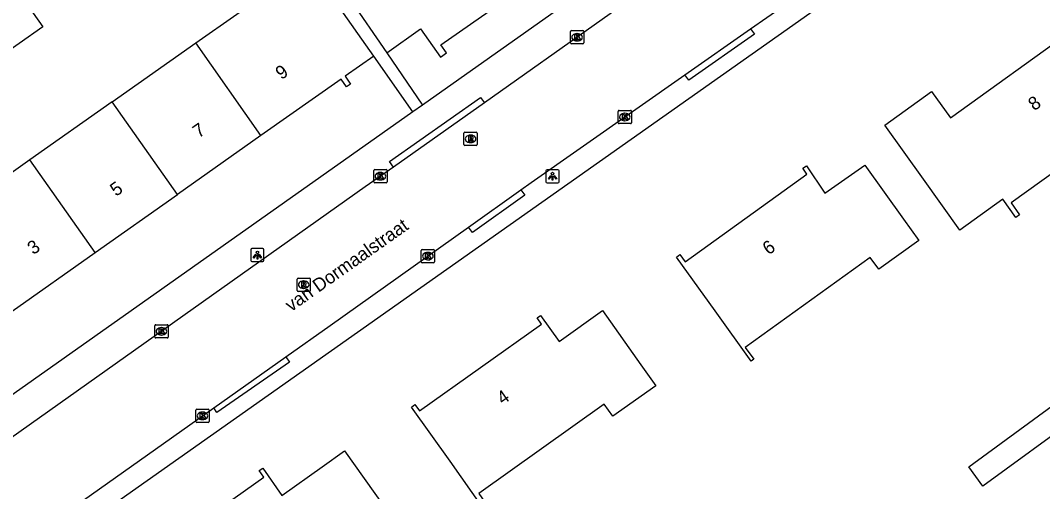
# Model space of a CAD drawing. Extents: x 159353 to 160616, y 385893 to 387321.
# Drawn here: x 160375.4 to 160452.3, y 386576.9 to 386612.3 of the extents above; entities that cross this region are included whole.
import ezdxf

# ---------------------------------------------------------------- set-up
doc = ezdxf.new("R2010")
doc.units = 0
for name, color, linetype in [('IMGEO_Kolk', 7, 'Continuous'), ('IMGEO_Lichtpunt', 7, 'Continuous'), ('IMGEO_Openbare_ruimte_label', 7, 'Continuous'), ('IMGEO_Pand', 7, 'Continuous'), ('IMGEO_Pand_nummerreeks', 7, 'Continuous'), ('IMGEO_Rijbaan_lokaal_open', 7, 'Continuous'), ('IMGEO_Rioolput', 7, 'Continuous'), ('IMGEO_Voetpad_open', 7, 'Continuous')]:
    doc.layers.add(name, color=color, linetype=linetype)

msp = doc.modelspace()

# ---------------------------------------------------------------- linework, layer by layer
at = {"layer": 'IMGEO_Kolk'}
for p, q in [((160416.793, 386610.627), (160416.793, 386611.479)), ((160416.868, 386611.553), (160417.72, 386611.553)), ((160417.281, 386611.333), (160417.306, 386611.333)), ((160417.794, 386611.479), (160417.794, 386610.627)), ((160417.72, 386610.553), (160416.868, 386610.553)), ((160417.304, 386610.773), (160417.279, 386610.773)), ((160420.381, 386604.631), (160420.381, 386605.483)), ((160420.456, 386605.557), (160421.308, 386605.557)), ((160421.382, 386605.483), (160421.382, 386604.631)), ((160420.892, 386604.777), (160420.867, 386604.777)), ((160420.869, 386605.337), (160420.894, 386605.337)), ((160421.308, 386604.557), (160420.456, 386604.557)), ((160401.987, 386600.176), (160401.987, 386601.028)), ((160402.062, 386601.102), (160402.914, 386601.102)), ((160402.475, 386600.882), (160402.5, 386600.882)), ((160402.988, 386601.028), (160402.988, 386600.176)), ((160402.914, 386600.102), (160402.062, 386600.102)), ((160402.498, 386600.322), (160402.473, 386600.322)), ((160405.558, 386594.173), (160405.558, 386595.025)), ((160405.633, 386595.099), (160406.485, 386595.099)), ((160406.046, 386594.879), (160406.071, 386594.879)), ((160406.559, 386595.025), (160406.559, 386594.173)), ((160406.485, 386594.099), (160405.633, 386594.099)), ((160406.069, 386594.319), (160406.044, 386594.319)), ((160385.509, 386588.513), (160385.509, 386589.365)), ((160385.584, 386589.439), (160386.436, 386589.439)), ((160386.51, 386589.365), (160386.51, 386588.513)), ((160386.02, 386588.659), (160385.995, 386588.659)), ((160385.997, 386589.219), (160386.022, 386589.219)), ((160386.436, 386588.439), (160385.584, 386588.439)), ((160388.597, 386582.154), (160388.597, 386583.006)), ((160388.672, 386583.08), (160389.524, 386583.08)), ((160389.085, 386582.86), (160389.11, 386582.86)), ((160389.598, 386583.006), (160389.598, 386582.154)), ((160389.524, 386582.08), (160388.672, 386582.08)), ((160389.108, 386582.3), (160389.083, 386582.3))]:
    msp.add_line(p, q, dxfattribs=at)
for points in [[(160416.793, 386610.627), (160416.793, 386611.479)], [(160416.868, 386611.553), (160417.72, 386611.553)], [(160417.114, 386611.253), (160417.237, 386611.253), (160417.237, 386611.102), (160417.367, 386611.253), (160417.531, 386611.253), (160417.385, 386611.102), (160417.538, 386610.853), (160417.386, 386610.853), (160417.301, 386611.017), (160417.237, 386610.95), (160417.237, 386610.853), (160417.114, 386610.853), (160417.114, 386611.253)], [(160417.794, 386611.479), (160417.794, 386610.627)], [(160417.72, 386610.553), (160416.868, 386610.553)], [(160420.381, 386604.631), (160420.381, 386605.483)], [(160420.456, 386605.557), (160421.308, 386605.557)], [(160421.382, 386605.483), (160421.382, 386604.631)], [(160420.702, 386605.257), (160420.825, 386605.257), (160420.825, 386605.106), (160420.955, 386605.257), (160421.119, 386605.257), (160420.973, 386605.106), (160421.126, 386604.857), (160420.974, 386604.857), (160420.889, 386605.021), (160420.825, 386604.954), (160420.825, 386604.857), (160420.702, 386604.857), (160420.702, 386605.257)], [(160421.308, 386604.557), (160420.456, 386604.557)], [(160401.987, 386600.176), (160401.987, 386601.028)], [(160402.062, 386601.102), (160402.914, 386601.102)], [(160402.988, 386601.028), (160402.988, 386600.176)], [(160402.914, 386600.102), (160402.062, 386600.102)], [(160402.308, 386600.802), (160402.431, 386600.802), (160402.431, 386600.651), (160402.561, 386600.802), (160402.725, 386600.802), (160402.579, 386600.651), (160402.732, 386600.402), (160402.58, 386600.402), (160402.495, 386600.566), (160402.431, 386600.499), (160402.431, 386600.402), (160402.308, 386600.402), (160402.308, 386600.802)], [(160405.558, 386594.173), (160405.558, 386595.025)], [(160405.633, 386595.099), (160406.485, 386595.099)], [(160405.879, 386594.799), (160406.002, 386594.799), (160406.002, 386594.648), (160406.132, 386594.799), (160406.296, 386594.799), (160406.15, 386594.648), (160406.303, 386594.399), (160406.151, 386594.399), (160406.066, 386594.563), (160406.002, 386594.496), (160406.002, 386594.399), (160405.879, 386594.399), (160405.879, 386594.799)], [(160406.559, 386595.025), (160406.559, 386594.173)], [(160406.485, 386594.099), (160405.633, 386594.099)], [(160385.509, 386588.513), (160385.509, 386589.365)], [(160385.584, 386589.439), (160386.436, 386589.439)], [(160386.51, 386589.365), (160386.51, 386588.513)], [(160385.83, 386589.139), (160385.953, 386589.139), (160385.953, 386588.988), (160386.083, 386589.139), (160386.247, 386589.139), (160386.101, 386588.988), (160386.254, 386588.739), (160386.102, 386588.739), (160386.017, 386588.903), (160385.953, 386588.836), (160385.953, 386588.739), (160385.83, 386588.739), (160385.83, 386589.139)], [(160386.436, 386588.439), (160385.584, 386588.439)], [(160388.597, 386582.154), (160388.597, 386583.006)], [(160388.672, 386583.08), (160389.524, 386583.08)], [(160388.918, 386582.78), (160389.041, 386582.78), (160389.041, 386582.629), (160389.171, 386582.78), (160389.335, 386582.78), (160389.189, 386582.629), (160389.342, 386582.38), (160389.19, 386582.38), (160389.105, 386582.544), (160389.041, 386582.477), (160389.041, 386582.38), (160388.918, 386582.38), (160388.918, 386582.78)], [(160389.598, 386583.006), (160389.598, 386582.154)], [(160389.524, 386582.08), (160388.672, 386582.08)]]:
    msp.add_lwpolyline(points, dxfattribs=at)
for centre, start, end in [((160416.87, 386611.477), 91.55205, 178.44795), ((160416.87, 386611.477), 91.55205, 178.44795), ((160417.718, 386611.477), 1.55205, 88.44795), ((160417.718, 386611.477), 1.55205, 88.44795), ((160416.87, 386610.629), 181.55205, 268.44795), ((160416.87, 386610.629), 181.55205, 268.44795), ((160417.718, 386610.629), 271.55205, 358.44795), ((160417.718, 386610.629), 271.55205, 358.44795), ((160420.458, 386605.481), 91.55205, 178.44795), ((160420.458, 386605.481), 91.55205, 178.44795), ((160421.306, 386605.481), 1.55205, 88.44795), ((160421.306, 386605.481), 1.55205, 88.44795), ((160420.458, 386604.633), 181.55205, 268.44795), ((160420.458, 386604.633), 181.55205, 268.44795), ((160421.306, 386604.633), 271.55205, 358.44795), ((160421.306, 386604.633), 271.55205, 358.44795), ((160402.064, 386601.026), 91.55205, 178.44795), ((160402.064, 386601.026), 91.55205, 178.44795), ((160402.912, 386601.026), 1.55205, 88.44795), ((160402.912, 386601.026), 1.55205, 88.44795), ((160402.064, 386600.178), 181.55205, 268.44795), ((160402.064, 386600.178), 181.55205, 268.44795), ((160402.912, 386600.178), 271.55205, 358.44795), ((160402.912, 386600.178), 271.55205, 358.44795), ((160405.635, 386595.023), 91.55205, 178.44795), ((160405.635, 386595.023), 91.55205, 178.44795), ((160406.483, 386595.023), 1.55205, 88.44795), ((160406.483, 386595.023), 1.55205, 88.44795), ((160405.635, 386594.175), 181.55205, 268.44795), ((160405.635, 386594.175), 181.55205, 268.44795), ((160406.483, 386594.175), 271.55205, 358.44795), ((160406.483, 386594.175), 271.55205, 358.44795), ((160385.586, 386589.363), 91.55205, 178.44795), ((160385.586, 386589.363), 91.55205, 178.44795), ((160386.434, 386589.363), 1.55205, 88.44795), ((160386.434, 386589.363), 1.55205, 88.44795), ((160385.586, 386588.515), 181.55205, 268.44795), ((160385.586, 386588.515), 181.55205, 268.44795), ((160386.434, 386588.515), 271.55205, 358.44795), ((160386.434, 386588.515), 271.55205, 358.44795), ((160388.674, 386583.004), 91.55205, 178.44795), ((160388.674, 386583.004), 91.55205, 178.44795), ((160389.522, 386583.004), 1.55205, 88.44795), ((160389.522, 386583.004), 1.55205, 88.44795), ((160388.674, 386582.156), 181.55205, 268.44795), ((160388.674, 386582.156), 181.55205, 268.44795), ((160389.522, 386582.156), 271.55205, 358.44795), ((160389.522, 386582.156), 271.55205, 358.44795)]:
    msp.add_arc(centre, 0.0765, start, end, dxfattribs=at)
for centre, major_axis, ratio, start_param, end_param in [((160417.28, 386611.053), (-0.387, 0.002), 0.722429, 4.712389, 7.853982), ((160417.305, 386611.053), (-0.39, 0.002), 0.717154, 1.570796, 4.712389), ((160420.868, 386605.057), (-0.387, 0.002), 0.722429, 4.712389, 7.853982), ((160420.893, 386605.057), (-0.39, 0.002), 0.717154, 1.570796, 4.712389), ((160402.474, 386600.602), (-0.387, 0.002), 0.722429, 4.712389, 7.853982), ((160402.499, 386600.602), (-0.39, 0.002), 0.717154, 1.570796, 4.712389), ((160406.045, 386594.599), (-0.387, 0.002), 0.722429, 4.712389, 7.853982), ((160406.07, 386594.599), (-0.39, 0.002), 0.717154, 1.570796, 4.712389), ((160385.996, 386588.939), (-0.387, 0.002), 0.722429, 4.712389, 7.853982), ((160386.021, 386588.939), (-0.39, 0.002), 0.717154, 1.570796, 4.712389), ((160389.084, 386582.58), (-0.387, 0.002), 0.722429, 4.712389, 7.853982), ((160389.109, 386582.58), (-0.39, 0.002), 0.717154, 1.570796, 4.712389)]:
    msp.add_ellipse(centre, major_axis=major_axis, ratio=ratio, start_param=start_param, end_param=end_param, dxfattribs=at)
at = {"layer": 'IMGEO_Lichtpunt'}
for p, q in [((160414.945, 386601.001), (160414.945, 386600.194)), ((160414.945, 386601.001), (160414.945, 386600.194)), ((160415.847, 386601.096), (160415.039, 386601.096)), ((160415.847, 386601.096), (160415.039, 386601.096)), ((160415.941, 386600.194), (160415.941, 386601.001)), ((160415.941, 386600.194), (160415.941, 386601.001)), ((160415.039, 386600.1), (160415.847, 386600.1)), ((160415.039, 386600.1), (160415.847, 386600.1)), ((160392.728, 386595.08), (160392.728, 386594.273)), ((160392.728, 386595.08), (160392.728, 386594.273)), ((160393.63, 386595.175), (160392.822, 386595.175)), ((160393.63, 386595.175), (160392.822, 386595.175)), ((160393.724, 386594.273), (160393.724, 386595.08)), ((160393.724, 386594.273), (160393.724, 386595.08)), ((160392.822, 386594.179), (160393.63, 386594.179)), ((160392.822, 386594.179), (160393.63, 386594.179))]:
    msp.add_line(p, q, dxfattribs=at)
for points in [[(160415.319, 386600.665), (160415.358, 386600.637), (160415.17, 386600.375), (160415.132, 386600.402), (160415.319, 386600.665)], [(160415.421, 386600.617), (160415.468, 386600.617), (160415.468, 386600.295), (160415.421, 386600.295), (160415.421, 386600.617)], [(160415.531, 386600.637), (160415.569, 386600.664), (160415.756, 386600.402), (160415.717, 386600.374), (160415.531, 386600.637)], [(160393.102, 386594.744), (160393.141, 386594.716), (160392.953, 386594.454), (160392.915, 386594.481), (160393.102, 386594.744)], [(160393.314, 386594.716), (160393.352, 386594.743), (160393.539, 386594.481), (160393.5, 386594.453), (160393.314, 386594.716)], [(160393.204, 386594.696), (160393.251, 386594.696), (160393.251, 386594.374), (160393.204, 386594.374), (160393.204, 386594.696)]]:
    msp.add_lwpolyline(points, dxfattribs=at)
for centre in [(160415.444, 386600.799), (160393.227, 386594.878)]:
    msp.add_circle(centre, 0.0994, dxfattribs=at)
for centre, start, end in [((160415.039, 386601.001), 90, 180), ((160415.039, 386601.001), 90, 180), ((160415.847, 386601.001), 0, 90), ((160415.847, 386601.001), 0, 90), ((160415.039, 386600.194), 180, 270), ((160415.039, 386600.194), 180, 270), ((160415.847, 386600.194), 270, 0), ((160415.847, 386600.194), 270, 360), ((160392.822, 386595.08), 90, 180), ((160392.822, 386595.08), 90, 180), ((160393.63, 386595.08), 0, 90), ((160393.63, 386595.08), 0, 90), ((160392.822, 386594.273), 180, 270), ((160392.822, 386594.273), 180, 270), ((160393.63, 386594.273), 270, 0), ((160393.63, 386594.273), 270, 360)]:
    msp.add_arc(centre, 0.0946, start, end, dxfattribs=at)
at = {"layer": 'IMGEO_Pand'}
for points in [[(160388.586, 386610.625), (160394.767, 386614.982), (160393.68, 386616.524), (160395.993, 386618.151)], [(160401.983, 386609.637), (160399.106, 386613.727), (160395.993, 386618.151)], [(160397.864, 386617.342), (160400.136, 386614.021), (160402.96, 386609.895)], [(160374.658, 386615.289), (160377.081, 386611.835), (160371.718, 386608.073), (160369.295, 386611.526)], [(160402.96, 386609.895), (160405.5, 386611.682), (160406.998, 386609.552), (160407.462, 386609.878), (160407.038, 386610.481), (160412.895, 386614.6)], [(160450.593, 386597.697), (160450.319, 386597.5), (160449.328, 386598.877), (160446.102, 386596.558), (160443.357, 386600.376), (160440.439, 386604.436), (160443.962, 386606.969), (160445.386, 386604.988), (160454.611, 386611.619), (160454.24, 386612.135), (160454.425, 386612.268), (160455.887, 386610.235), (160458.886, 386612.39), (160459.382, 386611.7), (160462.313, 386613.827), (160465.202, 386609.847), (160462.253, 386607.706), (160463.024, 386606.633), (160460.004, 386604.462), (160459.361, 386605.356), (160449.949, 386598.592), (160450.593, 386597.697)], [(160382.31, 386606.2), (160388.586, 386610.625)], [(160393.498, 386603.657), (160388.586, 386610.625)], [(160401.983, 386609.637), (160399.826, 386608.117), (160400.237, 386607.534), (160399.933, 386607.32), (160399.522, 386607.903), (160393.498, 386603.657)], [(160376.102, 386601.824), (160372.482, 386599.273), (160370.547, 386602.016), (160370.087, 386601.691), (160367.126, 386605.888), (160365.256, 386608.539), (160363.089, 386607.011), (160364.959, 386604.359), (160368.087, 386599.925)], [(160382.31, 386606.2), (160376.102, 386601.824)], [(160387.222, 386599.232), (160382.31, 386606.2)], [(160393.498, 386603.657), (160387.222, 386599.232)], [(160381.014, 386594.856), (160376.102, 386601.824)], [(160430.588, 386586.839), (160430.4, 386586.704), (160427.693, 386590.469), (160424.775, 386594.528), (160425.035, 386594.715), (160425.426, 386594.171), (160434.593, 386600.761), (160434.281, 386601.198), (160434.548, 386601.375), (160435.944, 386599.331), (160438.946, 386601.441), (160441.865, 386597.382), (160443.019, 386595.776), (160439.999, 386593.605), (160439.356, 386594.499), (160429.944, 386587.735), (160430.588, 386586.839)], [(160381.014, 386594.856), (160387.222, 386599.232)], [(160374.765, 386590.452), (160381.014, 386594.856)], [(160410.518, 386575.853), (160410.22, 386575.642), (160407.725, 386579.165), (160404.835, 386583.245), (160405.09, 386583.426), (160405.424, 386582.954), (160414.618, 386589.467), (160414.279, 386589.945), (160414.544, 386590.133), (160415.932, 386588.174), (160419.209, 386590.495), (160422.099, 386586.415), (160423.212, 386584.844), (160419.976, 386582.552), (160419.34, 386583.45), (160409.883, 386576.75), (160410.518, 386575.853)], [(160447.834, 386577.299), (160446.768, 386578.761), (160454.063, 386584.083), (160455.13, 386582.62), (160447.834, 386577.299)], [(160407.98, 386568.411), (160403.705, 386565.369), (160399.608, 386571.126), (160399.136, 386570.79), (160398.474, 386571.719), (160393.162, 386567.939), (160389.088, 386565.04), (160389.677, 386564.211), (160389.459, 386564.056), (160383.955, 386571.79), (160384.209, 386571.972), (160384.564, 386571.474), (160393.71, 386577.982), (160393.368, 386578.463), (160393.626, 386578.646), (160395.08, 386576.603), (160398.094, 386578.748), (160399.773, 386579.943), (160407.98, 386568.411)]]:
    msp.add_lwpolyline(points, dxfattribs=at)
at = {"layer": 'IMGEO_Rijbaan_lokaal_open'}
for points in [[(160449.182, 386633.57), (160436.477, 386624.643), (160419.189, 386612.389), (160410.31, 386606.122)], [(160430.351, 386611.686), (160434.038, 386614.272), (160445.638, 386622.455)], [(160425.408, 386608.232), (160430.351, 386611.686)], [(160413.063, 386599.573), (160413.84, 386600.125), (160425.408, 386608.232)], [(160410.31, 386606.122), (160403.466, 386601.291)], [(160403.466, 386601.291), (160401.347, 386599.795), (160372.499, 386579.374)], [(160409.12, 386596.773), (160413.063, 386599.573)], [(160395.371, 386587.019), (160398.714, 386589.384), (160409.12, 386596.773)], [(160389.943, 386583.179), (160395.371, 386587.019)], [(160376.946, 386573.983), (160389.943, 386583.179)]]:
    msp.add_lwpolyline(points, dxfattribs=at)
at = {"layer": 'IMGEO_Rioolput'}
for p, q in [((160408.771, 386602.984), (160408.771, 386603.836)), ((160408.846, 386603.91), (160409.698, 386603.91)), ((160409.259, 386603.69), (160409.284, 386603.69)), ((160409.772, 386603.836), (160409.772, 386602.984)), ((160409.698, 386602.91), (160408.846, 386602.91)), ((160409.282, 386603.13), (160409.257, 386603.13)), ((160396.212, 386592.019), (160396.212, 386592.871)), ((160396.287, 386592.945), (160397.139, 386592.945)), ((160396.7, 386592.725), (160396.725, 386592.725)), ((160397.213, 386592.871), (160397.213, 386592.019)), ((160397.139, 386591.945), (160396.287, 386591.945)), ((160396.723, 386592.165), (160396.698, 386592.165))]:
    msp.add_line(p, q, dxfattribs=at)
for points in [[(160408.771, 386602.984), (160408.771, 386603.836)], [(160408.846, 386603.91), (160409.698, 386603.91)], [(160409.36, 386603.608), (160409.108, 386603.61), (160409.108, 386603.21)], [(160409.108, 386603.21), (160409.232, 386603.21), (160409.232, 386603.372), (160409.243, 386603.372)], [(160409.286, 386603.529), (160409.232, 386603.529), (160409.232, 386603.448)], [(160409.232, 386603.448), (160409.284, 386603.448)], [(160409.29, 386603.343), (160409.361, 386603.21), (160409.501, 386603.21), (160409.436, 386603.336)], [(160409.772, 386603.836), (160409.772, 386602.984)], [(160409.698, 386602.91), (160408.846, 386602.91)], [(160396.212, 386592.019), (160396.212, 386592.871)], [(160396.287, 386592.945), (160397.139, 386592.945)], [(160396.801, 386592.643), (160396.549, 386592.645), (160396.549, 386592.245)], [(160396.549, 386592.245), (160396.673, 386592.245), (160396.673, 386592.407), (160396.684, 386592.407)], [(160396.727, 386592.564), (160396.673, 386592.564), (160396.673, 386592.483)], [(160396.673, 386592.483), (160396.725, 386592.483)], [(160397.213, 386592.871), (160397.213, 386592.019)], [(160397.139, 386591.945), (160396.287, 386591.945)], [(160396.731, 386592.378), (160396.802, 386592.245), (160396.942, 386592.245), (160396.877, 386592.371)]]:
    msp.add_lwpolyline(points, dxfattribs=at)
for centre, radius, start, end in [((160408.848, 386603.834), 0.0765, 91.55205, 178.44795), ((160408.848, 386603.834), 0.0765, 91.55205, 178.44795), ((160409.242, 386603.319), 0.0533, 26.02933, 88.69889), ((160409.268, 386603.637), 0.19, 274.7715, 282.96867), ((160409.292, 386603.433), 0.0964, 77.00612, 93.18647), ((160409.306, 386603.49), 0.0378, 276.66336, 79.67722), ((160409.359, 386603.498), 0.109, 350.36119, 89.41601), ((160409.357, 386603.498), 0.112, 277.58423, 350.98172), ((160409.341, 386603.283), 0.108, 29.51342, 73.79051), ((160409.696, 386603.834), 0.0765, 1.55205, 88.44795), ((160409.696, 386603.834), 0.0765, 1.55205, 88.44795), ((160408.848, 386602.986), 0.0765, 181.55205, 268.44795), ((160408.848, 386602.986), 0.0765, 181.55205, 268.44795), ((160409.696, 386602.986), 0.0765, 271.55205, 358.44795), ((160409.696, 386602.986), 0.0765, 271.55205, 358.44795), ((160396.289, 386592.869), 0.0765, 91.55205, 178.44795), ((160396.289, 386592.869), 0.0765, 91.55205, 178.44795), ((160396.683, 386592.354), 0.0533, 26.02933, 88.69889), ((160396.709, 386592.672), 0.19, 274.7715, 282.96867), ((160396.733, 386592.468), 0.0964, 77.00612, 93.18647), ((160396.747, 386592.525), 0.0378, 276.66336, 79.67722), ((160396.8, 386592.533), 0.109, 350.36119, 89.41601), ((160396.798, 386592.533), 0.112, 277.58423, 350.98172), ((160396.782, 386592.318), 0.108, 29.51342, 73.79051), ((160397.137, 386592.869), 0.0765, 1.55205, 88.44795), ((160397.137, 386592.869), 0.0765, 1.55205, 88.44795), ((160396.289, 386592.021), 0.0765, 181.55205, 268.44795), ((160396.289, 386592.021), 0.0765, 181.55205, 268.44795), ((160397.137, 386592.021), 0.0765, 271.55205, 358.44795), ((160397.137, 386592.021), 0.0765, 271.55205, 358.44795)]:
    msp.add_arc(centre, radius, start, end, dxfattribs=at)
for centre, major_axis, ratio, start_param, end_param in [((160409.258, 386603.41), (-0.387, 0.002), 0.722429, 4.712389, 7.853982), ((160409.283, 386603.41), (-0.39, 0.002), 0.717154, 1.570796, 4.712389), ((160396.699, 386592.445), (-0.387, 0.002), 0.722429, 4.712389, 7.853982), ((160396.724, 386592.445), (-0.39, 0.002), 0.717154, 1.570796, 4.712389)]:
    msp.add_ellipse(centre, major_axis=major_axis, ratio=ratio, start_param=start_param, end_param=end_param, dxfattribs=at)
at = {"layer": 'IMGEO_Voetpad_open'}
for points in [[(160447.286, 386635.354), (160405.654, 386605.959)], [(160378.222, 386572.978), (160453.027, 386625.721)], [(160430.351, 386611.686), (160430.637, 386611.277), (160425.694, 386607.823), (160425.408, 386608.232)], [(160404.937, 386605.453), (160401.983, 386609.637)], [(160402.96, 386609.895), (160405.654, 386605.959)], [(160403.466, 386601.291), (160403.178, 386601.699), (160410.022, 386606.53), (160410.31, 386606.122)], [(160405.654, 386605.959), (160404.937, 386605.453)], [(160404.937, 386605.453), (160374.063, 386583.653), (160368.958, 386580.05)], [(160413.063, 386599.573), (160413.349, 386599.172), (160409.414, 386596.362), (160409.12, 386596.773)], [(160395.371, 386587.019), (160395.642, 386586.627), (160390.175, 386582.844), (160389.943, 386583.179)]]:
    msp.add_lwpolyline(points, dxfattribs=at)

# ---------------------------------------------------------------- texts
at = {"layer": 'IMGEO_Openbare_ruimte_label'}
msp.add_text('van Dormaalstraat', height=1, rotation=35.23136, dxfattribs=at).set_placement((160395.767, 386590.375))
at = {"layer": 'IMGEO_Pand_nummerreeks'}
for s, rotation, p in [('9', 35.18003, (160395.037, 386607.824)), ('8', 35.70673, (160451.693, 386605.482)), ('7', 35.18003, (160388.812, 386603.437)), ('5', 35.18003, (160382.587, 386599.049)), ('3', 35.17961, (160376.363, 386594.661)), ('6', 35.71246, (160431.7, 386594.641)), ('4', 35.31139, (160411.692, 386583.375))]:
    msp.add_text(s, height=1, rotation=rotation, dxfattribs=at).set_placement(p)

doc.saveas('drawing.dxf')
